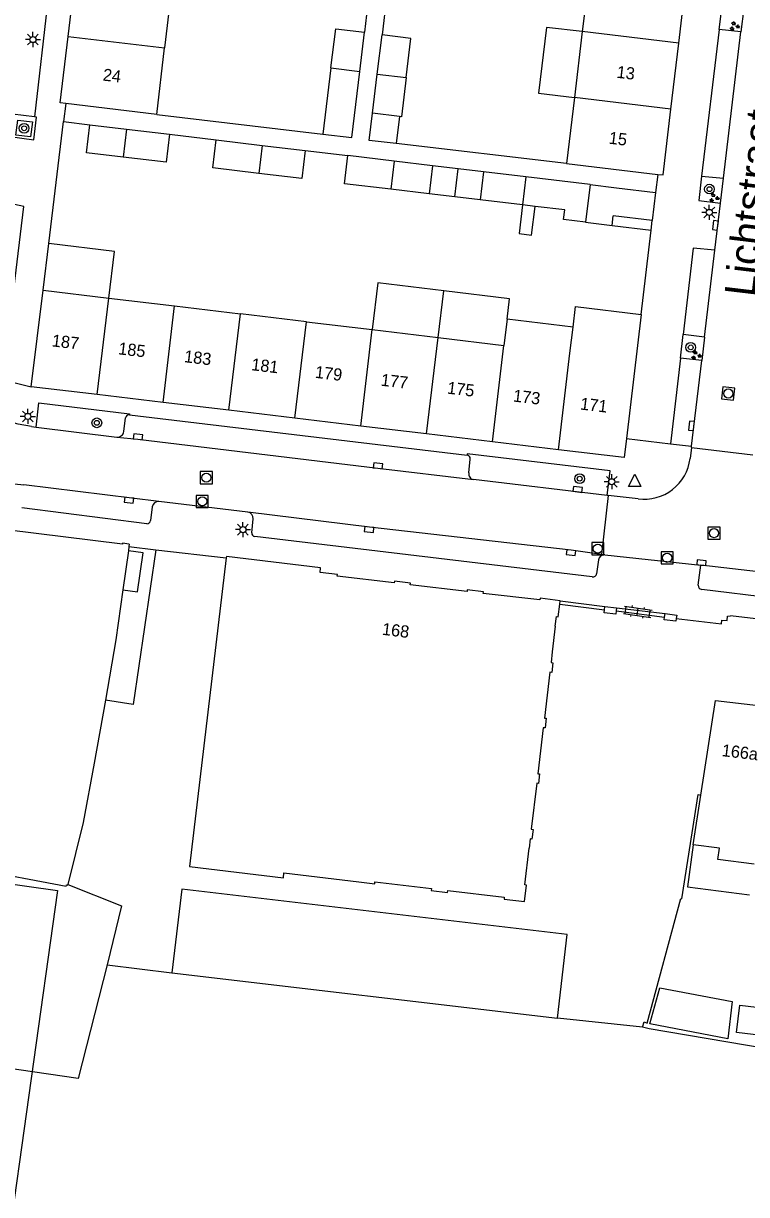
# Model space of a CAD drawing. Extents: x 132998 to 136004, y 396998 to 398512.
# Drawn here: x 134026 to 134085.5, y 397081.1 to 397177.6 of the extents above; entities that cross this region are included whole.
import ezdxf

# ---------------------------------------------------------------- set-up
doc = ezdxf.new("R2010")
doc.units = 0
for name, color, linetype in [('gg-afsc-erfafscheiding', 7, 'Continuous'), ('gg-afsc-hekwerk', 7, 'Continuous'), ('gg-afsc-muur', 7, 'Continuous'), ('gg-anno-huisnummerreeks BGT', 7, 'Continuous'), ('gg-anno-openbare ruimte label', 7, 'Continuous'), ('gg-bbg-bijgebouw', 7, 'Continuous'), ('gg-bbg-gedigitaliseerde bebouwing', 7, 'Continuous'), ('gg-bbg-gedigitaliseerde bijgebouw', 7, 'Continuous'), ('gg-bbg-hoofdgebouw', 7, 'Continuous'), ('gg-bbg-luifel en loopbrug', 7, 'Continuous'), ('gg-bbg-toegangstrap', 7, 'Continuous'), ('gg-bbg-tussenscheiding', 7, 'Continuous'), ('gg-knt-plantopografie kant verharding', 7, 'Continuous'), ('gg-knt-verharding', 7, 'Continuous'), ('gg-knt-verharding nz', 7, 'Continuous'), ('gt-grn-weggrens', 7, 'Continuous'), ('gt-symb-boom', 7, 'Continuous'), ('gt-symb-groenvak', 7, 'Continuous'), ('gt-symb-klinker verharding', 7, 'Continuous'), ('gt-symb-kolk', 7, 'Continuous'), ('gt-symb-lichtmast', 7, 'Continuous'), ('gt-symb-rioolschacht', 7, 'Continuous'), ('gt-symb-waterafsluiter', 7, 'Continuous')]:
    doc.layers.add(name, color=color, linetype=linetype)

# ---------------------------------------------------------------- blocks, each defined once
blk = doc.blocks.new('gt0-GRVAK')
at = {"layer": 'gt-symb-groenvak'}
for p, q in [((-0.11, 0.189), (-0.228, 0.24)), ((-0.182, 0.153), (0.088, 0.153)), ((-0.091, 0.211), (-0.156, 0.322)), ((-0.047, 0.214), (-0.047, 0.393)), ((-0.004, 0.211), (0.061, 0.322)), ((0.015, 0.189), (0.133, 0.24)), ((0.262, -0.052), (0.197, 0.059)), ((0.305, -0.049), (0.305, 0.13)), ((0.349, -0.052), (0.414, 0.059)), ((-0.245, -0.228), (-0.363, -0.177)), ((-0.318, -0.264), (-0.047, -0.264)), ((-0.226, -0.206), (-0.291, -0.095)), ((-0.183, -0.203), (-0.183, -0.024)), ((-0.139, -0.206), (-0.074, -0.095)), ((-0.12, -0.228), (-0.002, -0.177)), ((0.243, -0.074), (0.125, -0.023)), ((0.17, -0.11), (0.441, -0.11)), ((0.368, -0.074), (0.486, -0.023))]:
    blk.add_line(p, q, dxfattribs=at)
blk = doc.blocks.new('gt0-LMAST')
at = {"layer": 'gt-symb-lichtmast'}
for p, q in [((-0.182, 0.173), (-0.447, 0.438)), ((-0.005, 0.246), (-0.005, 0.621)), ((0.172, 0.173), (0.437, 0.438)), ((-0.255, -0.004), (-0.63, -0.004)), ((-0.182, -0.181), (-0.447, -0.446)), ((-0.005, -0.254), (-0.005, -0.629)), ((0.437, -0.446), (0.172, -0.181)), ((0.245, -0.004), (0.62, -0.004))]:
    blk.add_line(p, q, dxfattribs=at)
blk.add_circle((-0.005, -0.004), 0.25, dxfattribs=at)
blk = doc.blocks.new('gt0-BOOM')
at = {"layer": 'gt-symb-boom'}
for radius in [0.4, 0.2]:
    blk.add_circle((0, 0), radius, dxfattribs=at)
blk = doc.blocks.new('gt0-KOLK')
at = {"layer": 'gt-symb-kolk'}
blk.add_lwpolyline([(0, 0), (0.375, 0), (0.375, 0.4), (-0.375, 0.4), (-0.375, 0), (0, 0)], dxfattribs=at)
blk = doc.blocks.new('gt0-RS')
at = {"layer": 'gt-symb-rioolschacht'}
blk.add_lwpolyline([(-0.5, -0.5), (0.5, -0.5), (0.5, 0.5), (-0.5, 0.5)], close=True, dxfattribs=at)
blk.add_circle((0, 0), 0.375, dxfattribs=at)
blk = doc.blocks.new('gt0-WAFSL')
at = {"layer": 'gt-symb-waterafsluiter'}
for p, q in [((-0.5, -0.333), (0, 0.667)), ((0, 0.667), (0.5, -0.333)), ((0.5, -0.333), (-0.5, -0.333))]:
    blk.add_line(p, q, dxfattribs=at)
blk = doc.blocks.new('gt0-KL1')
at = {"layer": 'gt-symb-klinker verharding'}
for p, q in [((-1.15, 0.3), (1.15, 0.3)), ((-1, -0.3), (-1, 0.3)), ((-0.5, 0.3), (-0.5, 0.45)), ((0, -0.3), (0, 0.3)), ((0.5, 0.3), (0.5, 0.45)), ((1, -0.3), (1, 0.3)), ((-1.15, -0.3), (1.15, -0.3)), ((-0.5, -0.45), (-0.5, -0.3)), ((0.5, -0.45), (0.5, -0.3))]:
    blk.add_line(p, q, dxfattribs=at)

msp = doc.modelspace()

# ---------------------------------------------------------------- linework, layer by layer
at = {"layer": 'gg-afsc-erfafscheiding'}
for p, q in [((134054.599, 397181.353), (134054.077, 397176.831)), ((134056.025, 397181.015), (134055.516, 397176.606)), ((134029.278, 397169.465), (134031.432, 397169.209)), ((134036.949, 397170.064), (134050.641, 397168.432)), ((134038.013, 397168.427), (134041.842, 397167.963)), ((134070.72, 397166.013), (134056.685, 397167.651)), ((134049.19, 397167.09), (134052.696, 397166.666))]:
    msp.add_line(p, q, dxfattribs=at)
at = {"layer": 'gg-afsc-hekwerk'}
for p, q in [((134034.663, 397134.458), (134036.87, 397134.199)), ((134036.87, 397134.199), (134042.677, 397133.519)), ((134070.157, 397129.713), (134073.838, 397129.243)), ((134074.813, 397129.153), (134075.025, 397129.126)), ((134075.025, 397129.126), (134078.793, 397128.651)), ((134079.757, 397128.545), (134083.479, 397128.086)), ((134032.857, 397100.013), (134038.197, 397099.334)), ((134076.961, 397094.87), (134069.959, 397095.609))]:
    msp.add_line(p, q, dxfattribs=at)
for points in [[(134036.87, 397134.199), (134035.011, 397121.44), (134032.72, 397121.795)], [(134029.639, 397106.632), (134034.063, 397104.874), (134032.857, 397100.013)], [(134032.857, 397100.013), (134030.473, 397090.642), (133997.173, 397095.492)]]:
    msp.add_lwpolyline(points, dxfattribs=at)
at = {"layer": 'gg-afsc-muur'}
for p, q in [((134028.065, 397159.425), (134029.278, 397169.465)), ((134076.87, 397153.576), (134077.685, 397160.533)), ((134073.838, 397129.243), (134073.868, 397129.521)), ((134073.868, 397129.521), (134074.842, 397129.414)), ((134074.842, 397129.414), (134074.813, 397129.153)), ((134078.793, 397128.651), (134078.832, 397128.943))]:
    msp.add_line(p, q, dxfattribs=at)
for points in [[(134074.813, 397129.153), (134074.783, 397128.884), (134073.81, 397128.991), (134073.838, 397129.243)], [(134078.832, 397128.943), (134079.793, 397128.817), (134079.757, 397128.545)], [(134079.757, 397128.545), (134079.726, 397128.305), (134078.764, 397128.432), (134078.793, 397128.651)], [(134083.479, 397128.086), (134083.501, 397128.394), (134083.939, 397128.377), (134083.985, 397128.723), (134084.219, 397128.752)], [(134076.961, 397094.87), (134077.103, 397095.297), (134077.361, 397095.198), (134080.118, 397105.471), (134080.215, 397105.445), (134081.55, 397114.023), (134081.77, 397113.989)], [(134114.456, 397088.478), (134077.524, 397094.721), (134076.961, 397094.87)]]:
    msp.add_lwpolyline(points, dxfattribs=at)
at = {"layer": 'gg-bbg-bijgebouw'}
for p, q in [((134031.432, 397169.209), (134034.471, 397168.848)), ((134034.471, 397168.848), (134038.013, 397168.427)), ((134041.842, 397167.963), (134045.648, 397167.511)), ((134045.648, 397167.511), (134049.19, 397167.09)), ((134034.196, 397166.534), (134031.157, 397166.895)), ((134059.385, 397163.516), (134056.226, 397163.891)), ((134074.835, 397164.015), (134078.053, 397163.632)), ((134067.08, 397162.602), (134063.606, 397163.014)), ((134078.053, 397163.632), (134077.777, 397161.318)), ((134068.121, 397162.478), (134067.08, 397162.602)), ((134070.566, 397162.188), (134068.121, 397162.478)), ((134077.777, 397161.318), (134074.559, 397161.701)), ((134038.197, 397099.334), (134069.959, 397095.609))]:
    msp.add_line(p, q, dxfattribs=at)
for points in [[(134038.013, 397168.427), (134037.738, 397166.113), (134034.196, 397166.534)], [(134045.373, 397165.197), (134041.567, 397165.649), (134041.842, 397167.963)], [(134049.19, 397167.09), (134048.915, 397164.776), (134045.373, 397165.197)], [(134056.226, 397163.891), (134052.42, 397164.343), (134052.696, 397166.666)], [(134069.959, 397095.609), (134070.772, 397102.489), (134039.014, 397106.244), (134038.197, 397099.334)]]:
    msp.add_lwpolyline(points, dxfattribs=at)
at = {"layer": 'gg-bbg-gedigitaliseerde bebouwing'}
for p, q in [((134027.6, 397155.58), (134033.001, 397154.933)), ((134033.001, 397154.933), (134038.428, 397154.282)), ((134038.428, 397154.282), (134043.855, 397153.632)), ((134049.282, 397152.982), (134043.855, 397153.632)), ((134065.82, 397153.195), (134065.561, 397151.031)), ((134071.247, 397152.546), (134065.82, 397153.195)), ((134049.282, 397152.982), (134054.708, 397152.332)), ((134054.708, 397152.332), (134060.134, 397151.681)), ((134060.134, 397151.681), (134065.561, 397151.031))]:
    msp.add_line(p, q, dxfattribs=at)
for points in [[(134071.247, 397152.546), (134071.448, 397154.226), (134076.87, 397153.576)], [(134086.162, 397108.284), (134083.186, 397108.677), (134083.307, 397109.61), (134081.134, 397109.888)]]:
    msp.add_lwpolyline(points, dxfattribs=at)
at = {"layer": 'gg-bbg-gedigitaliseerde bijgebouw'}
for p, q in [((134053.686, 397173.605), (134054.077, 397176.831)), ((134055.124, 397173.379), (134055.516, 397176.606)), ((134051.302, 397173.89), (134050.641, 397168.432)), ((134054.733, 397170.153), (134055.124, 397173.379)), ((134056.956, 397169.887), (134054.733, 397170.153)), ((134031.157, 397166.895), (134031.432, 397169.209)), ((134056.502, 397166.211), (134052.696, 397166.666)), ((134059.661, 397165.833), (134056.502, 397166.211)), ((134059.661, 397165.833), (134059.385, 397163.516)), ((134063.882, 397165.328), (134063.606, 397163.014)), ((134067.354, 397164.913), (134063.882, 397165.328)), ((134072.65, 397164.279), (134067.354, 397164.913)), ((134072.65, 397164.279), (134074.835, 397164.015)), ((134072.279, 397161.178), (134074.465, 397160.917)), ((134074.465, 397160.917), (134074.559, 397161.701))]:
    msp.add_line(p, q, dxfattribs=at)
for points in [[(134051.302, 397173.89), (134051.694, 397177.116), (134054.077, 397176.831)], [(134057.507, 397173.094), (134057.899, 397176.321), (134055.516, 397176.606)], [(134050.641, 397168.432), (134053.023, 397168.148), (134053.686, 397173.605)], [(134057.507, 397173.094), (134057.116, 397169.868), (134056.956, 397169.887)], [(134072.279, 397161.178), (134070.471, 397161.394), (134070.566, 397162.188)], [(134077.574, 397095.134), (134078.397, 397098.098), (134084.36, 397096.99), (134083.992, 397093.895), (134077.574, 397095.134)], [(134084.983, 397096.682), (134089.787, 397096.11), (134089.517, 397093.842), (134084.713, 397094.413), (134084.983, 397096.682)]]:
    msp.add_lwpolyline(points, dxfattribs=at)
at = {"layer": 'gg-bbg-hoofdgebouw'}
for p, q in [((134072.659, 397182.308), (134072.013, 397176.877)), ((134029.66, 397176.486), (134030.31, 397181.962)), ((134038.251, 397181.019), (134037.6, 397175.543)), ((134079.952, 397175.932), (134080.599, 397181.363)), ((134072.013, 397176.877), (134071.366, 397171.446)), ((134036.949, 397170.064), (134037.6, 397175.543)), ((134079.306, 397170.5), (134079.952, 397175.932)), ((134071.366, 397171.446), (134070.72, 397166.013)), ((134036.949, 397170.064), (134029.458, 397170.957)), ((134070.72, 397166.013), (134078.23, 397165.121)), ((134026.62, 397147.63), (134027.6, 397155.58)), ((134076.87, 397153.576), (134075.651, 397143.373)), ((134032.05, 397146.981), (134026.62, 397147.63)), ((134037.477, 397146.332), (134032.05, 397146.981)), ((134042.904, 397145.683), (134037.477, 397146.332)), ((134048.331, 397145.034), (134042.904, 397145.683)), ((134053.757, 397144.385), (134048.331, 397145.034)), ((134059.184, 397143.736), (134053.757, 397144.385)), ((134064.611, 397143.087), (134059.184, 397143.736)), ((134070.038, 397142.438), (134064.611, 397143.087)), ((134034.615, 397134.117), (134034.164, 397130.905)), ((134034.663, 397134.458), (134034.615, 397134.117)), ((134034.69, 397134.65), (134034.663, 397134.458)), ((134042.677, 397133.519), (134039.663, 397108.097)), ((134042.69, 397133.63), (134042.677, 397133.519)), ((134070.157, 397129.713), (134070.19, 397129.98)), ((134069.787, 397127.894), (134069.536, 397125.775)), ((134081.77, 397113.989), (134082.98, 397121.79)), ((134082.98, 397121.79), (134088.106, 397121.177)), ((134081.134, 397109.888), (134081.77, 397113.989)), ((134039.663, 397108.097), (134047.389, 397107.181))]:
    msp.add_line(p, q, dxfattribs=at)
for points in [[(134029.458, 397170.957), (134029.01, 397171.01), (134029.66, 397176.486)], [(134078.23, 397165.121), (134078.66, 397165.07), (134079.306, 397170.5)], [(134075.651, 397143.373), (134075.46, 397141.79), (134070.038, 397142.438)], [(134005.331, 397137.764), (134006.144, 397137.664), (134002.767, 397111.575), (134010.324, 397110.121), (134010.198, 397109.361), (134010.853, 397109.253), (134010.954, 397109.822), (134021.278, 397108.001), (134021.173, 397107.441), (134021.817, 397107.321), (134021.927, 397107.91), (134029.48, 397106.47), (134029.516, 397106.589), (134029.622, 397106.563), (134029.639, 397106.632)], [(134034.69, 397134.65), (134034.14, 397134.75), (134034.13, 397134.65), (134024.588, 397135.834)], [(134070.19, 397129.98), (134068.54, 397130.2), (134068.52, 397130.06), (134063.84, 397130.6), (134063.86, 397130.74), (134062.54, 397130.9), (134062.52, 397130.76), (134057.83, 397131.3), (134057.85, 397131.44), (134056.53, 397131.6), (134056.51, 397131.46), (134051.83, 397132.02), (134051.85, 397132.16), (134050.41, 397132.31), (134050.45, 397132.71), (134042.69, 397133.63)], [(134034.164, 397130.905), (134033.586, 397126.783), (134032.72, 397121.795)], [(134069.787, 397127.894), (134069.881, 397128.687), (134070.03, 397128.67), (134070.157, 397129.713)], [(134069.536, 397125.775), (134069.433, 397124.904), (134069.582, 397124.886), (134069.488, 397124.092), (134069.339, 397124.109), (134068.891, 397120.326), (134069.04, 397120.308), (134068.946, 397119.514), (134068.797, 397119.531), (134068.349, 397115.748), (134068.498, 397115.73), (134068.404, 397114.936), (134068.255, 397114.953), (134067.808, 397111.17), (134067.957, 397111.152), (134067.863, 397110.358), (134067.714, 397110.375), (134067.623, 397109.603)], [(134032.72, 397121.795), (134031.805, 397116.61), (134030.895, 397111.733), (134029.639, 397106.632)], [(134053.612, 397106.838), (134054.913, 397106.684), (134054.93, 397106.833), (134059.588, 397106.28), (134059.57, 397106.131), (134060.911, 397105.973), (134060.928, 397106.121), (134065.586, 397105.569), (134065.568, 397105.42), (134067.254, 397105.219), (134067.415, 397106.574), (134067.266, 397106.592), (134067.623, 397109.603)], [(134047.389, 397107.181), (134047.435, 397107.569), (134053.612, 397106.838)]]:
    msp.add_lwpolyline(points, dxfattribs=at)
at = {"layer": 'gg-bbg-luifel en loopbrug'}
for p, q in [((134056.956, 397169.887), (134056.685, 397167.651)), ((134061.795, 397165.577), (134059.661, 397165.833)), ((134061.519, 397163.262), (134061.795, 397165.577)), ((134063.882, 397165.328), (134061.795, 397165.577)), ((134061.519, 397163.262), (134059.385, 397163.516)), ((134063.606, 397163.014), (134061.519, 397163.262)), ((134074.465, 397160.917), (134077.685, 397160.533)), ((134077.685, 397160.533), (134077.777, 397161.318)), ((134027.6, 397155.58), (134028.065, 397159.425)), ((134060.134, 397151.681), (134060.594, 397155.527))]:
    msp.add_line(p, q, dxfattribs=at)
for points in [[(134072.013, 397176.877), (134069.055, 397177.229), (134068.408, 397171.798), (134071.366, 397171.446)], [(134056.685, 397167.651), (134054.466, 397167.91), (134054.733, 397170.153)], [(134067.08, 397162.602), (134066.8, 397160.241), (134067.84, 397160.117), (134068.121, 397162.478)], [(134033.001, 397154.933), (134033.461, 397158.779), (134028.065, 397159.425)], [(134060.594, 397155.527), (134055.168, 397156.177), (134054.708, 397152.332)], [(134065.82, 397153.195), (134066.021, 397154.876), (134060.594, 397155.527)], [(134081.134, 397109.888), (134080.69, 397106.422), (134085.783, 397105.77)]]:
    msp.add_lwpolyline(points, dxfattribs=at)
at = {"layer": 'gg-bbg-toegangstrap'}
msp.add_lwpolyline([(134034.164, 397130.905), (134035.38, 397130.739), (134035.83, 397133.948), (134034.615, 397134.117)], dxfattribs=at)
at = {"layer": 'gg-bbg-tussenscheiding'}
for p, q in [((134029.66, 397176.486), (134037.6, 397175.543)), ((134079.952, 397175.932), (134072.013, 397176.877)), ((134051.302, 397173.89), (134053.686, 397173.605)), ((134055.124, 397173.379), (134057.507, 397173.094)), ((134079.306, 397170.5), (134071.366, 397171.446)), ((134034.471, 397168.848), (134034.196, 397166.534)), ((134045.648, 397167.511), (134045.373, 397165.197)), ((134056.502, 397166.211), (134056.226, 397163.891)), ((134067.354, 397164.913), (134067.08, 397162.602)), ((134072.65, 397164.279), (134072.279, 397161.178)), ((134032.05, 397146.981), (134033.001, 397154.933)), ((134037.477, 397146.332), (134038.428, 397154.282)), ((134042.904, 397145.683), (134043.855, 397153.632)), ((134048.331, 397145.034), (134049.282, 397152.982)), ((134053.757, 397144.385), (134054.708, 397152.332)), ((134059.184, 397143.736), (134060.134, 397151.681)), ((134064.611, 397143.087), (134065.561, 397151.031))]:
    msp.add_line(p, q, dxfattribs=at)
msp.add_lwpolyline([(134070.038, 397142.438), (134070.988, 397150.381), (134071.247, 397152.546)], dxfattribs=at)
at = {"layer": 'gg-knt-plantopografie kant verharding'}
msp.add_lwpolyline([(133999.631, 397137.8), (134003.591, 397137.242), (133999.788, 397110.219), (134028.792, 397106.136), (134024.431, 397075.151), (134020.471, 397075.709)], dxfattribs=at)
at = {"layer": 'gg-knt-verharding'}
for p, q in [((134028.281, 397181.954), (134026.887, 397169.851)), ((134083.296, 397177.063), (134083.529, 397178.999)), ((134085.306, 397178.787), (134085.075, 397176.851)), ((134083.296, 397177.063), (134081.837, 397164.968)), ((134085.075, 397176.851), (134083.296, 397177.063)), ((134026.887, 397169.851), (134025.066, 397170.067)), ((134081.837, 397164.968), (134083.641, 397164.819)), ((134083.395, 397162.755), (134083.641, 397164.819)), ((134082.931, 397158.866), (134083.395, 397162.755)), ((134080.109, 397149.985), (134080.334, 397151.923)), ((134082.087, 397151.716), (134080.334, 397151.923)), ((134082.087, 397151.716), (134081.858, 397149.779)), ((134080.109, 397149.985), (134079.291, 397142.933)), ((134081.858, 397149.779), (134080.109, 397149.985)), ((134034.707, 397145.324), (134062.521, 397141.996)), ((134026.644, 397144.342), (134027.015, 397144.297)), ((134034.239, 397143.94), (134034.388, 397145.065)), ((134027.015, 397144.297), (134033.68, 397143.484)), ((134079.291, 397142.933), (134081.01, 397142.741)), ((134080.995, 397142.619), (134080.886, 397141.701)), ((134080.995, 397142.619), (134081.01, 397142.741)), ((134080.995, 397142.619), (134086.054, 397142.016)), ((134062.66, 397140.527), (134062.773, 397141.672)), ((134074.062, 397138.677), (134063.043, 397139.979)), ((134074.142, 397138.668), (134073.586, 397133.809)), ((134074.142, 397138.668), (134074.062, 397138.677)), ((134076.608, 397138.403), (134074.142, 397138.668)), ((134036.128, 397136.332), (134025.836, 397137.652)), ((134036.59, 397137.74), (134036.447, 397136.605)), ((134044.47, 397137.301), (134037.127, 397138.175)), ((134044.794, 397135.589), (134044.901, 397136.746)), ((134072.837, 397131.963), (134045.022, 397135.291)), ((134073.855, 397133.777), (134073.586, 397133.809)), ((134073.855, 397133.777), (134081.766, 397132.938)), ((134073.352, 397133.362), (134073.18, 397132.225)), ((134089.849, 397131.991), (134081.766, 397132.938)), ((134070.19, 397129.98), (134073.868, 397129.521)), ((134074.842, 397129.414), (134078.832, 397128.943)), ((134089.384, 397128.13), (134084.219, 397128.752))]:
    msp.add_line(p, q, dxfattribs=at)
for points in [[(134024.847, 397168.227), (134026.826, 397167.979), (134027.041, 397169.833), (134026.887, 397169.851)], [(134025.343, 397168.352), (134025.512, 397169.597), (134026.715, 397169.454), (134026.546, 397168.21), (134025.343, 397168.352)], [(134081.837, 397164.968), (134081.598, 397162.969), (134083.395, 397162.755)], [(134024.545, 397150.4), (134025.995, 397162.48), (134024.207, 397162.852)], [(134082.931, 397158.866), (134081.158, 397159.032), (134080.334, 397151.923)], [(134027.015, 397144.297), (134027.24, 397146.308), (134034.715, 397145.392), (134034.707, 397145.324)], [(134026.644, 397144.342), (134025.525, 397144.538), (134025.043, 397144.684)], [(134074.062, 397138.677), (134074.307, 397140.697), (134062.532, 397142.09), (134062.521, 397141.996)]]:
    msp.add_lwpolyline(points, dxfattribs=at)
for centre, radius, start, end in [((134034.68, 397145.031), 0.294, 84.76194, 173.3852), ((134033.735, 397143.988), 0.507, 263.80486, 354.60631), ((134062.481, 397141.705), 0.294, 353.64027, 82.1097), ((134077.13, 397142.149), 3.782, 262.05963, 353.19914), ((134063.116, 397140.438), 0.465, 168.95144, 260.94835), ((134037.081, 397137.683), 0.494, 84.62938, 173.38944), ((134044.377, 397136.784), 0.525, 355.82508, 79.83907), ((134036.132, 397136.65), 0.318, 269.29318, 351.8206), ((134045.03, 397135.533), 0.242, 166.65219, 268.18706), ((134073.822, 397133.304), 0.474, 86.0413, 173.00735), ((134072.887, 397132.253), 0.295, 260.25979, 354.48889)]:
    msp.add_arc(centre, radius, start, end, dxfattribs=at)
at = {"layer": 'gg-knt-verharding nz'}
for p, q in [((134083.641, 397164.819), (134085.075, 397176.851)), ((134082.087, 397151.716), (134082.931, 397158.866)), ((134081.01, 397142.741), (134081.858, 397149.779)), ((134024.464, 397139.713), (134026.007, 397139.554)), ((134037.127, 397138.175), (134026.007, 397139.554)), ((134081.57, 397131.27), (134081.766, 397132.938)), ((134087.804, 397130.201), (134081.849, 397130.923))]:
    msp.add_line(p, q, dxfattribs=at)
for points in [[(134033.68, 397143.484), (134035.392, 397143.298), (134055.165, 397140.908), (134063.043, 397139.979)], [(134073.586, 397133.809), (134071.107, 397134.152), (134054.476, 397136.064), (134044.47, 397137.301)]]:
    msp.add_lwpolyline(points, dxfattribs=at)
msp.add_arc((134081.899, 397131.249), 0.33, 176.35027, 261.2507, dxfattribs=at)
at = {"layer": 'gt-grn-weggrens'}
for p, q in [((134029.458, 397170.957), (134029.278, 397169.465)), ((134078.23, 397165.121), (134078.053, 397163.632)), ((134022.587, 397148.613), (134026.62, 397147.63)), ((134075.651, 397143.373), (134079.291, 397142.933))]:
    msp.add_line(p, q, dxfattribs=at)

# ---------------------------------------------------------------- block references
at = {"layer": 'gt-symb-boom'}
for p in [(134026.03, 397168.919), (134082.485, 397163.904), (134080.945, 397150.864), (134032.018, 397144.653), (134071.796, 397140.052)]:
    msp.add_blockref('gt0-BOOM', p, dxfattribs=at)
at = {"layer": 'gt-symb-groenvak'}
for p in [(134084.533, 397177.328), (134082.852, 397163.183), (134081.376, 397150.206)]:
    msp.add_blockref('gt0-GRVAK', p, dxfattribs=at)
at = {"layer": 'gt-symb-klinker verharding', "rotation": -8.275892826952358}
msp.add_blockref('gt0-KL1', (134076.574, 397129.075), dxfattribs=at)
at = {"layer": 'gt-symb-kolk'}
for p, rotation in [((134083.176, 397160.894), 83.45090842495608), ((134081.204, 397144.381), 83.45090842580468), ((134035.392, 397143.298), -6.891806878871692), ((134055.165, 397140.908), -6.721623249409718), ((134071.614, 397138.967), -6.73765189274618), ((134034.688, 397138.479), 172.93704296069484), ((134054.476, 397136.064), 172.95306097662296), ((134071.107, 397134.152), 173.44148705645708), ((134081.808, 397132.933), -6.688622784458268)]:
    msp.add_blockref('gt0-KOLK', p, dxfattribs=dict(at, rotation=rotation))
at = {"layer": 'gt-symb-lichtmast'}
for p in [(134026.76, 397176.23), (134082.48, 397161.992), (134026.34, 397145.185), (134074.44, 397139.804), (134044.06, 397135.855)]:
    msp.add_blockref('gt0-LMAST', p, dxfattribs=at)
at = {"layer": 'gt-symb-rioolschacht', "rotation": 83.28012011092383}
msp.add_blockref('gt0-RS', (134084.033, 397147.068), dxfattribs=at)
at = {"layer": 'gt-symb-rioolschacht'}
for p in [(134041.039, 397140.138), (134040.702, 397138.178), (134082.864, 397135.565), (134073.288, 397134.282), (134079.004, 397133.533)]:
    msp.add_blockref('gt0-RS', p, dxfattribs=at)
at = {"layer": 'gt-symb-waterafsluiter'}
msp.add_blockref('gt0-WAFSL', (134076.327, 397139.744), dxfattribs=at)

# ---------------------------------------------------------------- texts
at = {"layer": 'gg-anno-huisnummerreeks BGT'}
for s, rotation, p in [('24', 353.2, (134032.475, 397172.853)), ('13', 353.2, (134074.803, 397173.085)), ('15', 353.2, (134074.157, 397167.654)), ('187', 353.2, (134028.278, 397150.957)), ('185', 353.2, (134033.747, 397150.303)), ('183', 353.2, (134039.174, 397149.654)), ('181', 353.2, (134044.707, 397148.992)), ('179', 353.2, (134049.955, 397148.365)), ('177', 353.2, (134055.378, 397147.716)), ('175', 353.2, (134060.845, 397147.062)), ('173', 353.2, (134066.272, 397146.413)), ('171', 353.2, (134071.802, 397145.752)), ('168', 353.1, (134055.476, 397127.195)), ('166a', 353.2, (134083.466, 397117.2))]:
    msp.add_text(s, height=1, rotation=rotation, dxfattribs=at).set_placement(p)
at = {"layer": 'gg-anno-openbare ruimte label'}
msp.add_text('Lichtstraat', height=2.5, rotation=83.2, dxfattribs=at).set_placement((134086.198, 397154.966))

doc.saveas('drawing.dxf')
